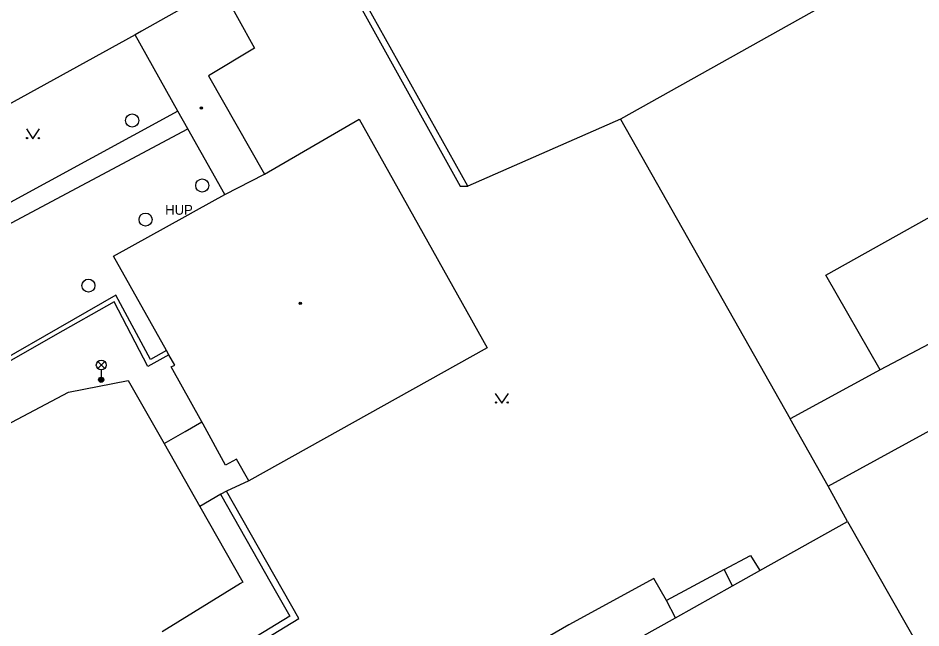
# Model space of a CAD drawing. Extents: x -600391 to -599491, y -1160176 to -1159402.
# Drawn here: x -600092.7 to -600023.5, y -1159734.3 to -1159687.6 of the extents above; entities that cross this region are included whole.
import ezdxf

# ---------------------------------------------------------------- set-up
doc = ezdxf.new("R2010")
doc.units = 0
for name, color, linetype in [('Level 10', 7, 'Continuous'), ('Level 11', 7, 'Continuous'), ('Level 27', 7, 'Continuous'), ('Level 33', 7, 'Continuous'), ('Level 36', 7, 'Continuous'), ('Level 39', 7, 'Continuous'), ('Level 41', 7, 'Continuous'), ('Level 5', 7, 'Continuous'), ('Level 7', 7, 'Continuous')]:
    doc.layers.add(name, color=color, linetype=linetype)

msp = doc.modelspace()

# ---------------------------------------------------------------- linework, layer by layer
at = {"layer": 'Level 10'}
msp.add_lwpolyline([(-600109.01, -1159729.18), (-600107.43, -1159726.08), (-600088.79, -1159716.22), (-600084.21, -1159715.32), (-600081.465, -1159720.153), (-600078.727, -1159724.973), (-600075.44, -1159730.76), (-600075.62, -1159730.87), (-600081.61, -1159734.57)], dxfattribs=at)
at = {"layer": 'Level 11'}
for points in [[(-600069.59, -1159680.99), (-600058.77, -1159700.44), (-600058.19, -1159700.44)], [(-600080.41, -1159694.69), (-600103.82, -1159707.44)], [(-600046.49, -1159695.3), (-600033.51, -1159718.26)], [(-600103.2, -1159708.58), (-600079.65, -1159696.04)], [(-600081.27, -1159713.03), (-600082.5, -1159713.72), (-600085.16, -1159708.8), (-600098.34, -1159716.36), (-600099.21, -1159714.88), (-600099.61, -1159715.11)], [(-600082.71, -1159714.26), (-600085.3, -1159709.3), (-600089.798, -1159711.863), (-600098.48, -1159716.81)], [(-600081.09, -1159713.35), (-600082.71, -1159714.26)], [(-600026.6, -1159714.52), (-600033.51, -1159718.26)], [(-600079.86, -1159719.232), (-600078.58, -1159718.5)], [(-600030.58, -1159723.41), (-600033.51, -1159718.26)], [(-600081.465, -1159720.153), (-600079.86, -1159719.232)], [(-600077.129, -1159724.041), (-600078.727, -1159724.973)], [(-600038.55, -1159729.81), (-600042.98, -1159732.17)], [(-600037.91, -1159731.05), (-600035.83, -1159729.89)], [(-600043.95, -1159730.49), (-600050.47, -1159734.05), (-600051.91, -1159734.88), (-600054.34, -1159736.22)], [(-600042.98, -1159732.17), (-600043.95, -1159730.49)], [(-600042.29, -1159733.51), (-600042.98, -1159732.17)]]:
    msp.add_lwpolyline(points, dxfattribs=at)
at = {"layer": 'Level 27'}
for centre in [(-600083.91, -1159695.41), (-600078.54, -1159700.39), (-600082.88, -1159703), (-600087.26, -1159708.06)]:
    msp.add_circle(centre, 0.5, dxfattribs=at)
at = {"layer": 'Level 33'}
for p, q in [((-600086.545, -1159714.41), (-600086.015, -1159713.88)), ((-600086.545, -1159713.88), (-600086.015, -1159714.41)), ((-600086.28, -1159714.52), (-600086.28, -1159715.27))]:
    msp.add_line(p, q, dxfattribs=at)
for centre, radius in [((-600086.28, -1159714.145), 0.375), ((-600086.28, -1159715.27), 0.2), ((-600086.28, -1159715.27), 0.145), ((-600086.28, -1159715.27), 0.0876)]:
    msp.add_circle(centre, radius, dxfattribs=at)
at = {"layer": 'Level 36'}
for points in [[(-600092.01, -1159696.06), (-600091.51, -1159696.81), (-600091.01, -1159696.06)], [(-600056.09, -1159716.31), (-600055.59, -1159717.06), (-600055.09, -1159716.31)]]:
    msp.add_lwpolyline(points, dxfattribs=at)
for centre in [(-600091.96, -1159696.76), (-600091.061, -1159696.76), (-600056.04, -1159717.01), (-600055.141, -1159717.01)]:
    msp.add_circle(centre, 0.05, dxfattribs=at)
at = {"layer": 'Level 39'}
for centre, radius in [((-600078.6, -1159694.45), 0.09), ((-600078.6, -1159694.45), 0.0398), ((-600071.03, -1159709.41), 0.09), ((-600071.03, -1159709.41), 0.0398)]:
    msp.add_circle(centre, radius, dxfattribs=at)
at = {"layer": 'Level 5'}
for points in [[(-600077.14, -1159685.14), (-600083.2, -1159688.57)], [(-600077.14, -1159685.14), (-600074.53, -1159689.87)], [(-600083.69, -1159688.84), (-600106.97, -1159701.66)], [(-600083.2, -1159688.57), (-600083.69, -1159688.84)], [(-600080.41, -1159694.69), (-600083.69, -1159688.84)], [(-600074.53, -1159689.87), (-600078.07, -1159691.99)], [(-600078.07, -1159691.99), (-600073.78, -1159699.52)], [(-600079.65, -1159696.04), (-600080.41, -1159694.69)], [(-600073.78, -1159699.52), (-600066.52, -1159695.3)], [(-600066.52, -1159695.3), (-600056.72, -1159712.82)], [(-600076.82, -1159701.09), (-600079.65, -1159696.04)], [(-600076.82, -1159701.09), (-600073.78, -1159699.52)], [(-600085.33, -1159705.79), (-600079.86, -1159702.77), (-600078.99, -1159702.29), (-600076.82, -1159701.09)], [(-600030.77, -1159707.26), (-600020.86, -1159701.72)], [(-600081.27, -1159713.03), (-600085.33, -1159705.79)], [(-600026.6, -1159714.52), (-600030.77, -1159707.26)], [(-600022.4, -1159712.29), (-600026.6, -1159714.52)], [(-600081.09, -1159713.35), (-600081.27, -1159713.03)], [(-600080.65, -1159714.14), (-600081.09, -1159713.35)], [(-600056.72, -1159712.82), (-600074.97, -1159723.02)], [(-600080.92, -1159714.29), (-600080.65, -1159714.14)], [(-600078.48, -1159718.68), (-600078.58, -1159718.5), (-600080.92, -1159714.29)], [(-600030.58, -1159723.41), (-600019.53, -1159717.38)], [(-600076.75, -1159721.81), (-600078.48, -1159718.68)], [(-600075.92, -1159721.35), (-600076.75, -1159721.81)], [(-600074.97, -1159723.02), (-600075.92, -1159721.35)], [(-600029.11, -1159726.12), (-600030.58, -1159723.41)], [(-600035.83, -1159729.89), (-600029.11, -1159726.12)], [(-600029.11, -1159726.12), (-600023.56, -1159735.86)], [(-600038.55, -1159729.81), (-600036.54, -1159728.74)], [(-600036.54, -1159728.74), (-600035.83, -1159729.89)], [(-600037.91, -1159731.05), (-600038.55, -1159729.81)], [(-600042.29, -1159733.51), (-600037.91, -1159731.05)], [(-600047.82, -1159736.59), (-600042.29, -1159733.51)]]:
    msp.add_lwpolyline(points, dxfattribs=at)
at = {"layer": 'Level 7'}
for points in [[(-600011.38, -1159675.64), (-600046.49, -1159695.3)], [(-600058.19, -1159700.44), (-600065.97, -1159686.56)], [(-600046.49, -1159695.3), (-600058.19, -1159700.44)], [(-600074.97, -1159723.02), (-600076.69, -1159723.8)], [(-600077.13, -1159724.04), (-600073.25, -1159730.87), (-600071.83, -1159733.37), (-600077.4, -1159736.77), (-600073.06, -1159744.43), (-600076.75, -1159746.68)], [(-600076.69, -1159723.8), (-600077.129, -1159724.041)], [(-600072.8, -1159744.87), (-600072.38, -1159744.62), (-600076.72, -1159736.96), (-600071.15, -1159733.56), (-600076.69, -1159723.8)]]:
    msp.add_lwpolyline(points, dxfattribs=at)

# ---------------------------------------------------------------- texts
at = {"layer": 'Level 41'}
msp.add_text('HUP', height=0.75, dxfattribs=at).set_placement((-600081.38, -1159702.63))
msp.add_text('HUP', height=0.75, dxfattribs=at).set_placement((-600081.38, -1159702.63))

doc.saveas('drawing.dxf')
